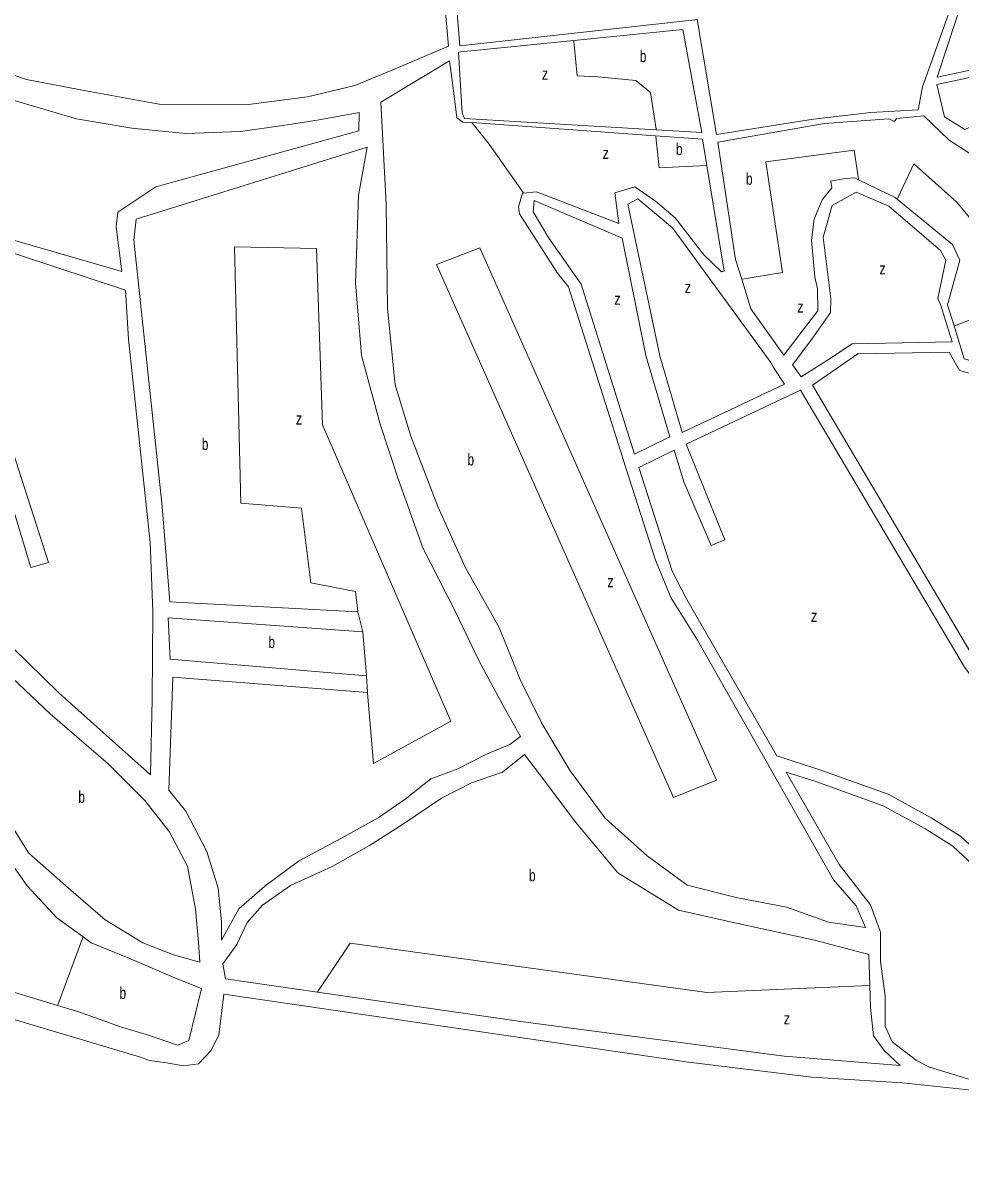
# Model space of a CAD drawing. Extents: x 639657 to 671642, y 222838 to 252123.
# Drawn here: x 643111 to 643903, y 231917 to 232893 of the extents above; entities that cross this region are included whole.
import ezdxf

# ---------------------------------------------------------------- set-up
doc = ezdxf.new("R2010")
doc.units = 0
doc.header["$LTSCALE"] = 4
doc.layers.add('1', color=7, linetype='Continuous', lineweight=13)
doc.layers.add('21', color=7, linetype='Continuous', lineweight=13)
doc.layers.add('7', color=7, linetype='Continuous')

msp = doc.modelspace()

# ---------------------------------------------------------------- linework, layer by layer
at = {"layer": '1'}
for p, q in [((643470.387, 232873.417), (643423.384, 232853.324)), ((643490.176, 232808.763), (643645.506, 232797.576)), ((643544.864, 232750.417), (643533.842, 232749.233)), ((643761.223, 232604.142), (643768.564, 232594.045)), ((643754.337, 232587.912), (643667.961, 232547.077)), ((643767.832, 232582.78), (643671.219, 232537.105)), ((643657.567, 232543.392), (643627.733, 232528.752)), ((643661.067, 232531.977), (643631.382, 232517.409)), ((643825.496, 232105.901), (643826.456, 232079.796))]:
    msp.add_line(p, q, dxfattribs=at)
for points in [[(643456.562, 232972.185), (643459.214, 232959.892), (643467.37, 232908.352), (643470.387, 232873.417)], [(643912.31, 232935.799), (643907.284, 232920.223), (643883.301, 232847.254), (644063.266, 232885.29)], [(643479.941, 232873.635), (643476.007, 232921.898), (643474.229, 232928.917)], [(643900.211, 232921.363), (643870.942, 232838.912), (643867.241, 232819.543), (643827.385, 232817.284), (643778.967, 232811.632), (643696.956, 232798.6), (643680.499, 232895.791)], [(643479.941, 232873.635), (643678.499, 232895.57), (643680.499, 232895.791)], [(643576.397, 232878.119), (643668.545, 232887.345), (643684.671, 232800.311), (643645.97, 232802.637), (643484.131, 232812.366)], [(643478.965, 232868.364), (643480.965, 232868.564), (643576.397, 232878.119)], [(644071.728, 232847.761), (644069.728, 232847.362), (644031.423, 232839.717), (643937.754, 232816.917), (643906.653, 232802.919), (643889.557, 232813.7), (643883.152, 232840.857), (644062.749, 232879.267), (644063.644, 232879.459)], [(643423.384, 232853.324), (643391.394, 232840.268), (643351.247, 232830.563), (643301.646, 232824.061), (643226.179, 232824.466), (643164.043, 232835.504), (643113.832, 232845.177), (643031.222, 232873.319)], [(643484.131, 232812.366), (643482.039, 232816.86), (643478.965, 232868.364)], [(643471.434, 232860.919), (643413.337, 232826.082), (643417.91, 232740.054), (643419.023, 232651.755), (643425.432, 232587.271), (643438.642, 232543.973), (643461.4, 232484.359), (643484.594, 232433.282), (643513.249, 232382.316), (643530.934, 232338.191), (643549.063, 232301.595), (643573.177, 232261.039), (643602.747, 232221.097), (643638.219, 232189.298), (643672.151, 232164.669), (643713.432, 232154.128), (643756.185, 232146.002), (643791.523, 232133.369), (643822.767, 232128.767)], [(643490.176, 232808.763), (643482.481, 232809.084), (643477.522, 232812.805), (643474.216, 232840.093), (643471.434, 232860.919)], [(643061.078, 232721.445), (643194.4, 232683.089), (643189.669, 232720.735), (643191.071, 232733.236), (643223.192, 232754.611), (643394.642, 232801.722), (643395.029, 232817.321), (643361.312, 232811.185), (643330.565, 232806.346), (643294.854, 232801.362), (643248.694, 232799.652), (643202.988, 232803.959), (643156.265, 232811.868), (643098.057, 232829.176)], [(643697.925, 232792.196), (643788.291, 232808.114), (643842.591, 232812.1), (643847.248, 232809.63), (643849.096, 232812.156), (643871.982, 232814.636), (643893.375, 232793.974), (643922.707, 232774.983), (643955.92, 232744.694), (643978.118, 232709.201), (643997.948, 232669.562), (643990.196, 232665.859), (644008.403, 232626.637), (644025.507, 232548.227), (643978.345, 232547.441), (643975.709, 232548.373), (643969.844, 232579.893), (643960.574, 232590.62), (643940.922, 232599.389), (643906.135, 232609.177), (643897.587, 232637.028)], [(643645.506, 232797.576), (643685.138, 232794.722), (643688.754, 232772.544)], [(643401.893, 232787.93), (643206.504, 232727.081), (643204.641, 232709.572), (643228.554, 232484.527), (643235.075, 232403.904), (643394.005, 232395.459), (643398.095, 232378.528)], [(643401.928, 232327.337), (643237.506, 232340.211), (643234.202, 232244.67), (643248.723, 232226.986), (643266.337, 232192.948), (643275.986, 232162.005), (643278.667, 232133.582), (643278.776, 232117.947), (643293.484, 232144.611), (643315.195, 232163.713), (643343.843, 232184.834), (643379.456, 232203.94), (643411.108, 232221.316), (643433.834, 232237.32), (643455.559, 232254.404), (643478.338, 232262.842), (643502.579, 232275.208), (643522.381, 232283.356), (643531.269, 232290.277), (643516.187, 232317.074), (643496.068, 232354.318), (643475.914, 232396.605), (643448.735, 232449.481), (643427.972, 232507.943), (643412.756, 232553.907), (643396.96, 232612.011), (643392.063, 232673.361), (643394.525, 232747.287), (643401.893, 232787.93)], [(643718.195, 232676.389), (643713.046, 232693.085), (643697.925, 232792.196)], [(643688.754, 232772.544), (643703.318, 232683.202), (643701.08, 232682.811), (643686.143, 232697.031), (643661.983, 232728.272), (643645.521, 232742.299), (643627.826, 232754.507), (643610.917, 232749.446), (643614.385, 232723.63), (643544.864, 232750.417)], [(643816.932, 232760.551), (643813.664, 232762.14), (643805.529, 232761.588), (643793.418, 232759.337), (643794.393, 232753.746), (643786.288, 232743.445), (643779.563, 232727.347), (643777.093, 232709.391), (643780.016, 232678.603), (643782.393, 232668.395)], [(643849.561, 232744.166), (643847.993, 232745.45), (643816.932, 232760.551)], [(643533.842, 232749.233), (643532.9, 232749.132), (643529.594, 232737.555), (643530.42, 232731.767)], [(643793.402, 232660.164), (643787.071, 232711.86), (643794.587, 232738.716), (643814.793, 232749.947), (643842.452, 232738.279), (643886.281, 232700.604), (643890.592, 232692.552), (643883.849, 232660.308), (643886.148, 232655.113), (643896.063, 232623.589)], [(643542.776, 232742.917), (643541.992, 232733.42), (643555.216, 232711.094), (643582.491, 232672.229), (643627.733, 232528.752)], [(643542.776, 232742.917), (643617.139, 232711.222), (643637.341, 232611.974), (643657.567, 232543.392)], [(643667.961, 232547.077), (643649.128, 232611.689), (643622.026, 232739.925), (643630.596, 232744.333), (643659.887, 232719.757), (643742.836, 232606.076), (643745.097, 232601.878), (643754.337, 232587.912)], [(643897.587, 232637.028), (643892.142, 232654.767), (643902.381, 232692.571), (643896.281, 232705.916), (643849.561, 232744.166)], [(643618.194, 232524.07), (643617.561, 232526.07), (643572.014, 232669.906), (643562.546, 232681.447), (643530.42, 232731.767)], [(643049.805, 232416.267), (643141.283, 232326.991), (643218.719, 232257.886), (643220.262, 232321.292), (643220.734, 232395.865), (643218.342, 232454.01), (643200.262, 232625.702), (643197.489, 232667.239), (643078.062, 232706.609)], [(643054.423, 232679.077), (643132.571, 232437.011), (643117.704, 232433.043), (643042.999, 232679.901)], [(643753.723, 232612.388), (643725.85, 232651.566), (643718.195, 232676.389)], [(643782.393, 232668.395), (643782.51, 232649.902), (643769.285, 232632.537), (643753.723, 232612.388)], [(643793.402, 232660.164), (643793.254, 232648.248), (643777.55, 232625.922), (643761.223, 232604.142)], [(643768.564, 232594.045), (643791.601, 232608.556), (643811.438, 232621.787), (643896.063, 232623.589)], [(643893.464, 232614.822), (643816.338, 232613.376), (643778.052, 232586.832)], [(643968.119, 232538.983), (643967.727, 232540.983), (643960.578, 232577.419), (643956.138, 232581.816), (643940.334, 232588.527), (643902.302, 232599.354), (643893.464, 232614.822)], [(643767.832, 232582.78), (643906.544, 232348.647), (643985.329, 232243.83), (643998.289, 232232.859), (644030.482, 232219.439), (644066.856, 232211.351), (644084.99, 232200.309), (644114.718, 232187.562), (644138.927, 232177.695), (644168.623, 232176.736), (644206.674, 232192.955)], [(643778.052, 232586.832), (643915.581, 232354.694), (643993.275, 232251.329), (644004.02, 232242.233), (644033.775, 232229.83), (644070.968, 232221.56), (644089.978, 232209.984), (644118.907, 232197.58), (644141.223, 232188.484), (644166.846, 232187.657), (644195.295, 232198.198)], [(643671.219, 232537.105), (643703.989, 232456.404), (643692.418, 232451.443), (643669.276, 232505.192), (643661.067, 232531.977)], [(643618.194, 232524.07), (643645.115, 232440.007), (643658.392, 232407.623), (643680.992, 232371.518), (643795.66, 232169.05), (643814.908, 232146.982), (643822.767, 232128.767)], [(643631.382, 232517.409), (643659.358, 232429.943), (643671.756, 232405.962), (643747.765, 232273.86)], [(643398.095, 232378.528), (643233.68, 232390.394), (643235.413, 232355.486), (643401.332, 232341.495), (643401.928, 232327.337)], [(643092.319, 232229.2), (643115.915, 232191.706), (643149.386, 232162.068), (643180.355, 232135.132), (643212.265, 232115.69), (643238.151, 232105.756), (643260.535, 232099.603), (643259.425, 232116.319), (643256.748, 232144.238), (643250.04, 232180.513), (643234.445, 232209.869), (643213.907, 232236.052), (643182.909, 232267.023), (643133.959, 232309.372), (643069.991, 232369.44)], [(643359.807, 232074.22), (643281.982, 232085.453), (643279.907, 232098.205), (643291.709, 232114.493), (643300.516, 232133.013), (643313.321, 232147.717), (643337.037, 232164.153), (643372.174, 232180.269), (643403.823, 232198.149), (643432.492, 232216.244), (643464.61, 232238.123), (643489.84, 232250.922), (643516.089, 232260.118), (643534.852, 232274.895), (643551.888, 232252.493), (643576.946, 232218.926), (643613.496, 232174.951), (643664.852, 232143.519), (643717.56, 232131.65), (643779.714, 232118.09), (643825.496, 232105.901)], [(644216.269, 232188.535), (644187.509, 232165.33), (644161.06, 232151.273), (644126.346, 232144.657), (644072.621, 232147.965), (643973.438, 232160.369), (643936.244, 232171.119), (643926.326, 232184.349), (643903.183, 232205.849), (643878.387, 232221.56), (643842.02, 232241.406), (643784.163, 232262.079), (643747.765, 232273.86)], [(644227.068, 232183.56), (644193.407, 232156.4), (644164.637, 232141.109), (644127.026, 232133.941), (644071.632, 232137.352), (643971.285, 232149.902), (643929.859, 232161.875), (643918.375, 232177.194), (643896.651, 232197.375), (643872.979, 232212.375), (643837.649, 232231.655), (643780.73, 232251.993), (643755.684, 232260.099)], [(643755.684, 232260.099), (643800.695, 232181.869), (643827.144, 232147.965), (643835.409, 232124.812), (643835.409, 232100.004)], [(643161.77, 232120.813), (643139.631, 232137.063), (643114.619, 232164.073), (643091.555, 232196.488), (643078.841, 232168.672), (643061.6, 232149.248), (643046.73, 232074.705), (643060.656, 232071.179), (643080.004, 232073.312), (643100.348, 232074.868), (643140.156, 232062.955)], [(643261.953, 232077.234), (643239.779, 232085.978), (643198.449, 232103.58), (643168.575, 232115.818), (643161.77, 232120.813)], [(643835.409, 232100.004), (643839.54, 232071.062), (643839.54, 232045.428), (643845.326, 232032.197), (643865.989, 232016.486), (643876.811, 232010.784)], [(643140.156, 232062.955), (643158.059, 232057.597), (643193.397, 232044.964), (643217.775, 232037.66), (643241.663, 232029.382), (643251.069, 232033.24), (643261.953, 232077.234)], [(643852.074, 232012.089), (643754.085, 232020.127), (643533.45, 232049.157), (643359.807, 232074.22)], [(643826.456, 232079.796), (643827.142, 232061.139), (643829.622, 232037.159), (643838.714, 232024.755), (643852.074, 232012.089)], [(643210.415, 232019.323), (643217.923, 232016.477), (643232.335, 232014.428), (643246.75, 232011.876), (643259.151, 232013.501), (643269.994, 232024.817), (643276.356, 232037.969), (643280.584, 232072.447), (643673.197, 232014.874), (643777.544, 232002.302), (643853.699, 231997.68)], [(643210.415, 232019.323), (643090.061, 232054.942), (643069.738, 232050.36), (643038.45, 232050.632)], [(644117.218, 231928.106), (644029.962, 231967.858), (643985.33, 231986.05), (643962.187, 231994.319), (643909.289, 232000.934), (643876.811, 232010.784)], [(644118.678, 231917.223), (644026.278, 231959.318), (643982.009, 231977.362), (643960.02, 231985.218), (643907.349, 231991.805), (643853.699, 231997.68)]]:
    msp.add_lwpolyline(points, dxfattribs=at)
at = {"layer": '21'}
for points in [[(643576.397, 232878.119), (643576.444, 232877.619), (643579.185, 232848.361), (643596.542, 232847.535), (643628.777, 232844.227), (643641.175, 232834.304), (643645.894, 232803.137), (643645.97, 232802.637)], [(643533.842, 232749.233), (643533.49, 232749.733), (643504.798, 232790.477), (643490.176, 232808.763)], [(643645.506, 232797.576), (643645.564, 232797.076), (643648.614, 232770.631), (643688.254, 232772.52), (643688.754, 232772.544)], [(643718.195, 232676.389), (643718.695, 232676.472), (643752.756, 232682.152), (643738.705, 232775.593), (643813.093, 232785.516), (643816.855, 232761.051), (643816.932, 232760.551)], [(643849.561, 232744.166), (643849.994, 232745.091), (643863.511, 232773.939), (643899.878, 232741.689), (643937.898, 232695.382), (643951.123, 232657.344), (643898.087, 232637.218), (643897.587, 232637.028)], [(643394.005, 232395.459), (643393.944, 232395.959), (643391.898, 232412.75), (643354.115, 232420.014), (643346.228, 232483.092), (643295.062, 232487.289), (643289.577, 232703.946), (643359.093, 232702.458), (643364.106, 232553.385), (643472.596, 232303.081), (643407.024, 232267.362)], [(643401.332, 232341.495), (643401.288, 232341.995), (643398.139, 232378.028), (643398.095, 232378.528)], [(643407.024, 232267.362), (643401.97, 232326.837), (643401.928, 232327.337)], [(643140.156, 232062.955), (643140.343, 232063.455), (643161.583, 232120.313), (643161.77, 232120.813)], [(643359.807, 232074.22), (643360.141, 232074.72), (643387.519, 232115.644), (643688.673, 232073.746), (643825.956, 232079.774), (643826.456, 232079.796)]]:
    msp.add_lwpolyline(points, dxfattribs=at)
msp.add_lwpolyline([(643460.276, 232688.841), (643497.107, 232703.084), (643696.853, 232253.121), (643660.712, 232238.59)], close=True, dxfattribs=at)

# ---------------------------------------------------------------- texts
at = {"layer": '7'}
for s, width, p in [('b', 0.75, (643632.083, 232859.938)), ('z', 0.8, (643549.43, 232845.054)), ('b', 0.75, (643662.665, 232781.381)), ('z', 0.8, (643600.675, 232778.074)), ('b', 0.75, (643721.824, 232756.287)), ('z', 0.8, (643834.582, 232680.498)), ('z', 0.8, (643670.103, 232664.786)), ('z', 0.8, (643610.593, 232654.864)), ('z', 0.8, (643765.154, 232648.248)), ('z', 0.8, (643341.521, 232553.704)), ('b', 0.75, (643262.064, 232532.174)), ('b', 0.75, (643486.527, 232519.148)), ('z', 0.8, (643604.719, 232416.246)), ('z', 0.8, (643776.724, 232386.943)), ('b', 0.75, (643318.346, 232364.906)), ('b', 0.75, (643157.778, 232234.072)), ('b', 0.75, (643538.505, 232167.827)), ('b', 0.75, (643192.54, 232068.46)), ('z', 0.8, (643753.699, 232046.93))]:
    msp.add_text(s, height=10, dxfattribs=dict(at, width=width)).set_placement(p)

doc.saveas('drawing.dxf')
